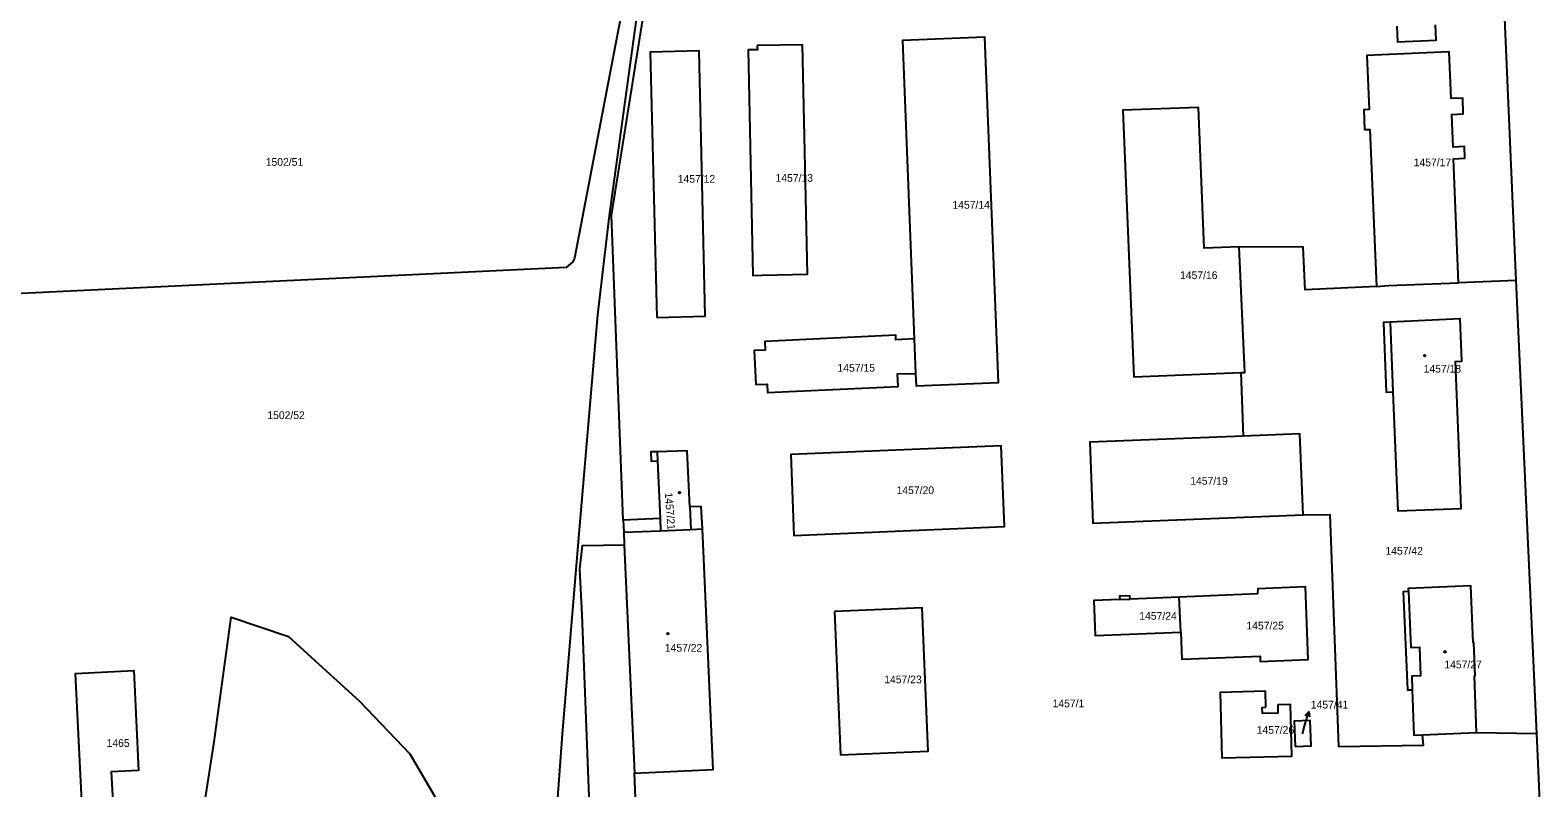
# Model space of a CAD drawing. Extents: x -737240 to -735272, y -1119606 to -1117878.
# Drawn here: x -736364.4 to -736033.8, y -1118647.8 to -1118481.5 of the extents above; entities that cross this region are included whole.
import ezdxf

# ---------------------------------------------------------------- set-up
doc = ezdxf.new("R2010")
doc.units = 0
for name, color, linetype in [('Level 1', 7, 'Continuous'), ('Level 16', 7, 'Continuous'), ('Level 18', 7, 'Continuous'), ('Level 19', 7, 'Continuous'), ('Level 25', 7, 'Continuous'), ('Level 4', 7, 'Continuous')]:
    doc.layers.add(name, color=color, linetype=linetype)

msp = doc.modelspace()

# ---------------------------------------------------------------- linework, layer by layer
at = {"layer": 'Level 1'}
for p, q in [((-736038.55, -1118536.42), (-736051.17, -1118536.98)), ((-736034.02, -1118635.86), (-736038.55, -1118536.42)), ((-736170.53, -1118549.22), (-736170.23, -1118556.87)), ((-736098.93, -1118556.67), (-736098.42, -1118570.58)), ((-736226.83, -1118576.02), (-736226.28, -1118588.66)), ((-736226.28, -1118588.66), (-736234.35, -1118589.01)), ((-736234.35, -1118589.01), (-736234.25, -1118591.7)), ((-736226.28, -1118588.66), (-736226.16, -1118591.34)), ((-736234.25, -1118591.7), (-736234.13, -1118594.46)), ((-736226.16, -1118591.34), (-736219.52, -1118591.05)), ((-736219.52, -1118591.05), (-736217, -1118590.94)), ((-736234.13, -1118594.46), (-736231.89, -1118644.57)), ((-736112.44, -1118605.92), (-736123.21, -1118606.36)), ((-736112.1, -1118613.59), (-736112.44, -1118605.92)), ((-736059.09, -1118636.12), (-736047.22, -1118635.65)), ((-736047.22, -1118635.65), (-736034.02, -1118635.86)), ((-736231.53, -1118653.6), (-736231.89, -1118644.57))]:
    msp.add_line(p, q, dxfattribs=at)
for points in [[(-736038.55, -1118536.42), (-736042.87, -1118436.57), (-736043.72, -1118413.88), (-736045.95, -1118409.28), (-736048.25, -1118408.23), (-736052.52, -1118407.59), (-736052.29, -1118402.89)], [(-736223.96, -1118443.23), (-736228.27, -1118444.06), (-736245.05, -1118531.56), (-736245.39, -1118532.38), (-736246.89, -1118533.59), (-736374.05, -1118539.63)], [(-736251.91, -1118694.01), (-736247.64, -1118635.96), (-736244.25, -1118594.56), (-736239.9, -1118543.95), (-736237.36, -1118522.21), (-736230.07, -1118469.05), (-736228.6, -1118463.11), (-736227.49, -1118462.99)], [(-736234.35, -1118589.01), (-736236.91, -1118522.19), (-736227.49, -1118462.99)], [(-736064.7, -1118480.68), (-736064.56, -1118484.05), (-736056.1, -1118483.69), (-736056.21, -1118480.36)], [(-736170.23, -1118556.87), (-736170.12, -1118559.55), (-736152.04, -1118558.85), (-736155.03, -1118483.06), (-736173.14, -1118483.78), (-736170.53, -1118549.22)], [(-736227, -1118544.55), (-736216.39, -1118544.28), (-736217.72, -1118486.08), (-736228.42, -1118486.34), (-736227, -1118544.55)], [(-736204.96, -1118484.88), (-736204.94, -1118485.81), (-736206.98, -1118485.85), (-736205.9, -1118535.32), (-736203.87, -1118535.3), (-736193.95, -1118535.08), (-736195.06, -1118484.71), (-736204.96, -1118484.88)], [(-736051.17, -1118536.98), (-736052.28, -1118509.74), (-736049.84, -1118509.64), (-736049.9, -1118507.08), (-736052.38, -1118507.18), (-736052.67, -1118500), (-736050.14, -1118499.9), (-736050.26, -1118496.42), (-736052.82, -1118496.5), (-736053.23, -1118486.3), (-736071.28, -1118487.05), (-736070.79, -1118498.93), (-736071.94, -1118498.97), (-736071.81, -1118503.35), (-736070.61, -1118503.31), (-736069.2, -1118537.73)], [(-736099.32, -1118529.05), (-736106.95, -1118529.35), (-736108.2, -1118498.49), (-736124.81, -1118499.1), (-736122.41, -1118557.62), (-736098.93, -1118556.67)], [(-736098.93, -1118556.67), (-736098.08, -1118556.64), (-736099.32, -1118529.05)], [(-736069.2, -1118537.73), (-736084.83, -1118538.51), (-736085.22, -1118529.13), (-736099.32, -1118529.05)], [(-736069.2, -1118537.73), (-736066.55, -1118537.53), (-736051.17, -1118536.98)], [(-736066.2, -1118545.56), (-736067.64, -1118545.65), (-736067.03, -1118560.94), (-736065.59, -1118560.88)], [(-736065.59, -1118560.88), (-736064.94, -1118576.72), (-736064.48, -1118586.97), (-736050.59, -1118586.44), (-736050.98, -1118576.13), (-736051.88, -1118554.2), (-736050.47, -1118554.14), (-736050.85, -1118544.88), (-736066.2, -1118545.56)], [(-736170.53, -1118549.22), (-736174.55, -1118549.43), (-736174.59, -1118548.47), (-736203.31, -1118549.8), (-736203.21, -1118551.72), (-736205.63, -1118551.8), (-736205.31, -1118559.3), (-736202.81, -1118559.18), (-736202.71, -1118561.02), (-736174.07, -1118559.74), (-736174.2, -1118556.92), (-736170.23, -1118556.87)], [(-736085.22, -1118587.86), (-736085.96, -1118570.07), (-736098.42, -1118570.58)], [(-736151.49, -1118572.69), (-736197.63, -1118574.65), (-736196.91, -1118592.39), (-736150.77, -1118590.43), (-736151.49, -1118572.69)], [(-736098.42, -1118570.58), (-736132.07, -1118571.94), (-736131.36, -1118589.69), (-736085.22, -1118587.86)], [(-736226.92, -1118574.04), (-736228.32, -1118574.03), (-736228.22, -1118576.08), (-736226.83, -1118576.02)], [(-736219.73, -1118586.12), (-736220.34, -1118573.85), (-736226.92, -1118574.04)], [(-736217, -1118590.94), (-736217.28, -1118586.04), (-736219.73, -1118586.12)], [(-736085.22, -1118587.86), (-736079.39, -1118587.8), (-736077.48, -1118638.73), (-736058.84, -1118638.43), (-736059.09, -1118636.12)], [(-736231.89, -1118644.57), (-736214.63, -1118643.77), (-736217, -1118590.94)], [(-736233.37, -1118832.85), (-736233.85, -1118822.03), (-736235.15, -1118794.05), (-736235.82, -1118781.97), (-736236.94, -1118755.31), (-736238.59, -1118719.65), (-736239.51, -1118699.94), (-736240.11, -1118686.86), (-736241.66, -1118653.45), (-736243.37, -1118609.84), (-736243.86, -1118599.81), (-736243.31, -1118594.57), (-736234.13, -1118594.46)], [(-736125.49, -1118606.46), (-736131.16, -1118606.69), (-736130.86, -1118614.33), (-736112.1, -1118613.59)], [(-736123.21, -1118606.36), (-736123.28, -1118605.63), (-736125.5, -1118605.72), (-736125.49, -1118606.46)], [(-736112.1, -1118613.59), (-736111.87, -1118619.54), (-736094.72, -1118618.86), (-736094.67, -1118620.02), (-736084.19, -1118619.62), (-736084.74, -1118603.66), (-736095.22, -1118604.07), (-736095.24, -1118605.22), (-736112.44, -1118605.92)], [(-736062.19, -1118604.7), (-736063.31, -1118604.79), (-736062.41, -1118626.27), (-736061.35, -1118626.24)], [(-736047.22, -1118635.65), (-736047.72, -1118623.22), (-736047.57, -1118623.22), (-736047.86, -1118615.9), (-736048.01, -1118615.91), (-736048.52, -1118603.47), (-736062.22, -1118604.03), (-736062.19, -1118604.7)], [(-736188.02, -1118609.1), (-736186.7, -1118640.51), (-736167.47, -1118639.69), (-736168.81, -1118608.27), (-736188.02, -1118609.1)], [(-736330.6, -1118695), (-736328.53, -1118666.52), (-736324.04, -1118637.7), (-736320.35, -1118610.31), (-736307.76, -1118614.54), (-736292.18, -1118628.77), (-736281.15, -1118640.28), (-736273.88, -1118652.68), (-736273.72, -1118669.94), (-736278.63, -1118683.27), (-736277.67, -1118691.42), (-736272.41, -1118690.57)], [(-736340.61, -1118643.95), (-736346.6, -1118644.23), (-736345.27, -1118669.13), (-736348.98, -1118669.33), (-736349.35, -1118662.41), (-736352.5, -1118662.58), (-736354.46, -1118622.69), (-736341.64, -1118621.99), (-736340.61, -1118643.95)], [(-736061.35, -1118626.24), (-736061, -1118636.19), (-736059.09, -1118636.12)], [(-736093.41, -1118630.09), (-736093.51, -1118626.58), (-736103.46, -1118626.85), (-736103.07, -1118641.2), (-736087.72, -1118640.78), (-736088.02, -1118629.46), (-736090.83, -1118629.54), (-736090.79, -1118631.35), (-736094.18, -1118631.44), (-736094.21, -1118630.11), (-736093.41, -1118630.09)], [(-736086.99, -1118638.69), (-736083.51, -1118638.57), (-736083.7, -1118632.97), (-736087.2, -1118633.1), (-736086.99, -1118638.69)], [(-736025.68, -1118823.89), (-736025.8, -1118820.44), (-736034.02, -1118635.86)]]:
    msp.add_lwpolyline(points, dxfattribs=at)
at = {"layer": 'Level 16'}
for points in [[(-736085.41, -1118635.89), (-736084.86, -1118633.96), (-736084.036, -1118631.075)], [(-736084.792, -1118631.9), (-736084.036, -1118631.075), (-736083.83, -1118632.174)]]:
    msp.add_lwpolyline(points, dxfattribs=at)
at = {"layer": 'Level 25'}
for centre in [(-736058.61, -1118552.96), (-736222.01, -1118582.99), (-736224.57, -1118613.92), (-736054.16, -1118617.92)]:
    msp.add_ellipse(centre, major_axis=(0.18, 0), ratio=0.9848078, dxfattribs=at)
at = {"layer": 'Level 4'}
for p, q in [((-736066.2, -1118545.56), (-736065.59, -1118560.88)), ((-736226.92, -1118574.04), (-736226.83, -1118576.02)), ((-736219.73, -1118586.12), (-736219.52, -1118591.05)), ((-736234.25, -1118591.7), (-736226.16, -1118591.34)), ((-736125.49, -1118606.46), (-736123.21, -1118606.36))]:
    msp.add_line(p, q, dxfattribs=at)
msp.add_lwpolyline([(-736062.19, -1118604.7), (-736061.68, -1118617), (-736059.75, -1118616.89), (-736059.52, -1118623.16), (-736061.45, -1118623.24), (-736061.35, -1118626.24)], dxfattribs=at)

# ---------------------------------------------------------------- texts
at = {"layer": 'Level 16'}
msp.add_text('1457/41', height=1.7, dxfattribs=at).set_placement((-736083.58, -1118630.36))
at = {"layer": 'Level 18'}
for s, height, p in [('1502/51', 1.7, (-736312.745, -1118511.28)), ('1457/17', 1.7, (-736061.02, -1118511.39)), ('1457/12', 1.7, (-736222.41, -1118515)), ('1457/13', 1.7, (-736200.96, -1118514.79)), ('1457/14', 1.7, (-736162.17, -1118520.7)), ('1457/16', 1.7, (-736112.26, -1118536.14)), ('1457/15', 1.7, (-736187.37, -1118556.46)), ('1502/52', 1.7, (-736312.395, -1118566.85)), ('1457/19', 1.7, (-736110.01, -1118581.26)), ('1457/20', 1.7, (-736174.41, -1118583.31)), ('1457/42', 1.7, (-736067.22, -1118596.61)), ('1457/24', 1.7, (-736121.19, -1118610.89)), ('1457/25', 1.7, (-736097.7, -1118613.02)), ('1457/23', 1.7, (-736177.11, -1118624.83)), ('1457/1', 1.7, (-736140.2, -1118630.09)), ('1457/26', 1.7, (-736095.45, -1118635.9)), ('1457/41', 0.1, (-736085.41, -1118635.89)), ('1465', 1.7, (-736347.64, -1118638.78))]:
    msp.add_text(s, height=height, dxfattribs=at).set_placement(p)
at = {"layer": 'Level 19'}
for s, p in [('1457/18', (-736058.84, -1118556.67)), ('1457/22', (-736225.23, -1118617.89)), ('1457/27', (-736054.3, -1118621.55))]:
    msp.add_text(s, height=1.7, dxfattribs=at).set_placement(p)
msp.add_text('1457/21', height=1.7, rotation=274.39164, dxfattribs=at).set_placement((-736225.25, -1118583.03))

doc.saveas('drawing.dxf')
